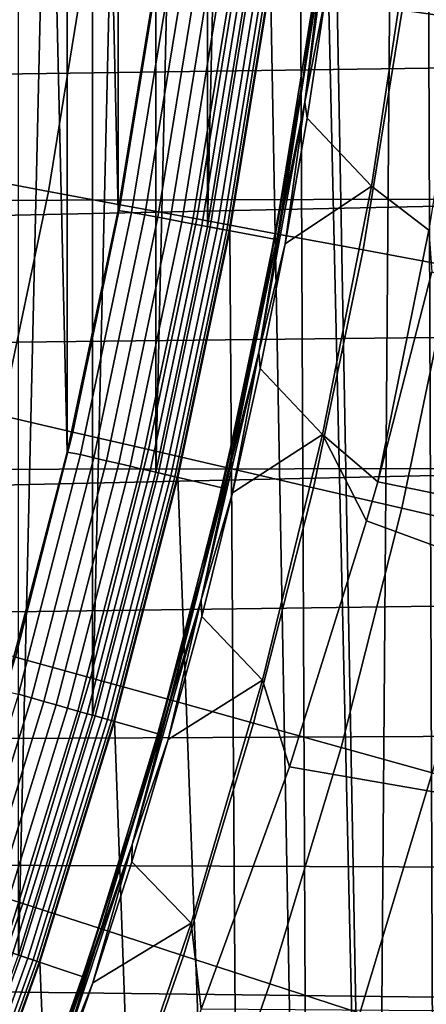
# Model space of a CAD drawing. Header units: metres. Extents: x -109 to 109, y -342 to 66.
# Tile 382 of 512: x 22.67 to 24.46, y -7.81 to -3.48. Entities that reach past the tile are written whole.
import ezdxf

# ---------------------------------------------------------------- set-up
doc = ezdxf.new("R2010")
doc.units = ezdxf.units.M
doc.layers.add('solid_K_24_62_16_000B91', color=7, linetype='CONTINUOUS')

msp = doc.modelspace()

# ---------------------------------------------------------------- linework, layer by layer
at = {"layer": 'solid_K_24_62_16_000B91'}
for points in [[(24, 0, 31), (24.226357, -12.195995, 31), (24.410202, 11.739717, 31), (24.14032, 12.285103, 31)], [(24.226357, -12.195995, 31), (24.495567, -11.645845, 31), (24.410202, 11.739717, 31)], [(24.495567, -11.645845, 31), (24.667767, 11.188388, 31), (24.410202, 11.739717, 31)], [(22.661114, -7.594989, 34.599998), (22.661114, 7.594989, 34.599998), (22.987585, 6.540724, 34.599998)], [(22.987585, -6.540724, 34.599998), (22.661114, -7.594989, 34.599998), (22.987585, 6.540724, 34.599998)], [(22.987585, -6.540724, 34.599998), (22.987585, 6.540724, 34.599998), (23.26516, 5.471946, 34.599998)], [(22.493813, 0.527507, 34), (22.601711, -6.435259, 34), (22.874962, -5.383871, 34), (22.60173, 6.435195, 34)], [(22.874962, -5.383871, 34), (22.874977, 5.383806, 34), (22.60173, 6.435195, 34)], [(23.26516, -5.471946, 34.599998), (22.987585, -6.540724, 34.599998), (23.26516, 5.471946, 34.599998)], [(23.26516, -5.471946, 34.599998), (23.26516, 5.471946, 34.599998), (23.493116, 4.391275, 34.599998)], [(22.874962, -5.383871, 34), (23.099331, -4.320976, 34), (22.874977, 5.383806, 34)], [(23.099331, -4.320976, 34), (23.099342, 4.32091, 34), (22.874977, 5.383806, 34)], [(23.493116, -4.391275, 34.599998), (23.26516, -5.471946, 34.599998), (23.493116, 4.391275, 34.599998)], [(23.493116, -4.391275, 34.599998), (23.493116, 4.391275, 34.599998), (23.670788, 3.302108, 34.599998)], [(23.099331, -4.320976, 34), (23.27434, -3.248849, 34), (23.099342, 4.32091, 34)], [(23.670788, -3.302108, 34.599998), (23.493116, -4.391275, 34.599998), (23.670788, 3.302108, 34.599998)], [(24, 0, 31), (23.974386, -1.10841, 31), (24.226357, -12.195995, 31)], [(23.897621, -2.214436, 31), (23.94475, -12.739997, 31), (24.226357, -12.195995, 31), (23.974386, -1.10841, 31)], [(23.897621, -2.214436, 31), (23.769844, -3.315768, 31), (23.94475, -12.739997, 31)], [(24.349251, -3.439648, -22.694466), (24.47567, -2.378822, -22.694466), (24.87295, -2.417434, -22.40901), (24.744478, -3.495479, -22.40901)], [(23.914474, -3.726583, 37.480381), (23.975206, -3.290812, 37.401829), (24.060568, -2.622718, 37.480381)], [(23.914474, -3.726583, 37.480381), (24.060568, -2.622718, 37.480381), (23.996395, -3.226611, 37.558521)], [(23.920685, -3.844969, 37.635696), (24.072565, -2.737619, 37.635696), (24.015009, -3.360967, 37.711193)], [(23.996395, -3.226611, 37.558521), (24.072565, -2.737619, 37.635696), (23.920685, -3.844969, 37.635696)], [(5.033779, -3.279591, 84.926178), (5.297996, -3.610908, 84.926178), (26.328917, -3.07126, 84.926178)], [(5.540446, -3.958476, 84.926178), (26.253656, -3.669847, 84.926178), (26.328917, -3.07126, 84.926178), (5.297996, -3.610908, 84.926178)], [(23.930946, -3.914912, 37.711193), (24.015009, -3.360967, 37.711193), (24.380655, -3.114159, 38.807678), (24.214724, -4.214442, 38.807678)], [(24.466782, -4.407846, 39.925716), (24.214724, -4.214442, 38.807678), (24.380655, -3.114159, 38.807678), (24.641716, -3.292164, 39.925716)], [(22.49902, -4.182104, -24.445395), (22.659431, -3.200939, -24.445395), (22.955156, -3.242714, -24.056023), (22.79265, -4.236684, -24.056023)], [(22.79265, -4.236684, -24.056023), (22.955156, -3.242714, -24.056023), (23.273148, -3.287635, -23.684982), (23.108391, -4.295373, -23.684982)], [(23.822353, -4.328225, 37.558521), (23.996395, -3.226611, 37.558521), (23.920685, -3.844969, 37.635696)], [(23.914474, -3.726583, 37.480381), (23.996395, -3.226611, 37.558521), (23.822353, -4.328225, 37.558521)], [(23.334335, -3.255001, 33.996353), (23.27434, -3.248849, 34), (23.099331, -4.320976, 34), (23.159109, -4.329188, 33.996353)], [(23.108391, -4.295373, -23.684982), (23.273148, -3.287635, -23.684982), (23.612297, -3.335544, -23.333569), (23.445139, -4.357968, -23.333569)], [(23.217546, -4.340112, 33.985455), (23.393213, -3.263214, 33.985455), (23.334335, -3.255001, 33.996353), (23.159109, -4.329188, 33.996353)], [(23.274261, -4.350714, 33.967464), (23.450359, -3.271185, 33.967464), (23.393213, -3.263214, 33.985455), (23.217546, -4.340112, 33.985455)], [(23.32843, -4.360839, 33.942642), (23.504938, -3.278799, 33.942642), (23.450359, -3.271185, 33.967464), (23.274261, -4.350714, 33.967464)], [(23.379259, -4.370341, 33.911354), (23.55615, -3.285943, 33.911354), (23.504938, -3.278799, 33.942642), (23.32843, -4.360839, 33.942642)], [(23.426006, -4.379079, 33.874054), (23.603251, -3.292513, 33.874054), (23.55615, -3.285943, 33.911354), (23.379259, -4.370341, 33.911354)], [(23.467987, -4.386927, 33.831291), (23.64555, -3.298413, 33.831291), (23.603251, -3.292513, 33.874054), (23.426006, -4.379079, 33.874054)], [(23.504589, -4.393769, 33.783684), (23.682428, -3.303558, 33.783684), (23.64555, -3.298413, 33.831291), (23.467987, -4.386927, 33.831291)], [(23.493116, -4.391275, 34.599998), (23.670788, -3.302108, 34.599998), (23.967903, -3.343588, 34.900002), (23.788008, -4.446428, 34.900002)], [(23.535278, -4.399506, 33.731934), (23.71335, -3.307871, 33.731934), (23.682428, -3.303558, 33.783684), (23.504589, -4.393769, 33.783684)], [(23.559605, -4.404053, 33.676792), (23.737862, -3.31129, 33.676792), (23.71335, -3.307871, 33.731934), (23.535278, -4.399506, 33.731934)], [(23.577215, -4.407345, 33.619072), (23.755604, -3.313765, 33.619072), (23.737862, -3.31129, 33.676792), (23.559605, -4.404053, 33.676792)], [(23.587849, -4.409333, 33.559608), (23.766319, -3.31526, 33.559608), (23.755604, -3.313765, 33.619072), (23.577215, -4.407345, 33.619072)], [(23.766319, -3.31526, 33.559608), (23.587849, -4.409333, 33.559608), (23.591354, -4.409988, 33.5), (23.76985, -3.315752, 33.5)], [(23.76985, -3.315752, 33.5), (23.591354, -4.409988, 33.5), (23.591349, -4.41001, 31), (23.769844, -3.315768, 31)], [(23.591349, -4.41001, 31), (23.651014, -13.277356, 31), (23.94475, -12.739997, 31), (23.769844, -3.315768, 31)], [(23.788008, -4.446428, 34.900002), (23.967903, -3.343588, 34.900002), (23.975206, -3.290812, 37.401829), (23.80085, -4.377161, 37.401829)], [(23.914474, -3.726583, 37.480381), (23.80085, -4.377161, 37.401829), (23.975206, -3.290812, 37.401829)], [(23.445139, -4.357968, -23.333569), (23.612297, -3.335544, -23.333569), (23.971416, -3.386274, -23.003012), (23.801716, -4.424248, -23.003012)], [(23.920685, -3.844969, 37.635696), (24.015009, -3.360967, 37.711193), (23.930946, -3.914912, 37.711193)], [(23.801716, -4.424248, -23.003012), (23.971416, -3.386274, -23.003012), (24.349251, -3.439648, -22.694466), (24.176874, -4.493983, -22.694466)], [(24.176874, -4.493983, -22.694466), (24.349251, -3.439648, -22.694466), (24.744478, -3.495479, -22.40901), (24.569305, -4.566928, -22.40901)], [(5.760131, -4.320868, 84.926178), (26.164757, -4.26676, 84.926178), (26.253656, -3.669847, 84.926178), (5.540446, -3.958476, 84.926178)], [(23.717768, -4.822561, 37.480381), (23.80085, -4.377161, 37.401829), (23.914474, -3.726583, 37.480381)], [(23.717768, -4.822561, 37.480381), (23.914474, -3.726583, 37.480381), (23.822353, -4.328225, 37.558521)], [(23.717894, -4.944137, 37.635696), (23.920685, -3.844969, 37.635696), (23.834108, -4.466766, 37.711193)], [(23.822353, -4.328225, 37.558521), (23.920685, -3.844969, 37.635696), (23.717894, -4.944137, 37.635696)], [(23.920685, -3.844969, 37.635696), (23.930946, -3.914912, 37.711193), (23.834108, -4.466766, 37.711193)], [(23.834108, -4.466766, 37.711193), (23.930946, -3.914912, 37.711193), (24.214724, -4.214442, 38.807678)], [(22.296143, -5.155375, -24.445395), (22.49902, -4.182104, -24.445395), (22.79265, -4.236684, -24.056023), (22.587126, -5.222657, -24.056023)], [(22.587126, -5.222657, -24.056023), (22.79265, -4.236684, -24.056023), (23.108391, -4.295373, -23.684982), (22.900019, -5.295005, -23.684982)], [(23.724546, -5.016237, 37.711193), (23.834108, -4.466766, 37.711193), (24.214724, -4.214442, 38.807678), (23.999163, -5.306087, 38.807678)], [(24.241371, -5.514217, 39.925552), (23.999163, -5.306087, 38.807678), (24.214724, -4.214442, 38.807678), (24.466782, -4.407846, 39.925716)], [(5.760131, -4.320868, 84.926178), (5.956147, -4.696594, 84.926178), (26.164757, -4.26676, 84.926178)], [(6.127688, -5.084107, 84.926178), (26.062328, -4.861289, 84.926178), (26.164757, -4.26676, 84.926178), (5.956147, -4.696594, 84.926178)], [(23.159109, -4.329188, 33.996353), (23.099331, -4.320976, 34), (22.874962, -5.383871, 34), (22.934462, -5.394136, 33.996353)], [(22.900019, -5.295005, -23.684982), (23.108391, -4.295373, -23.684982), (23.445139, -4.357968, -23.333569), (23.23373, -5.372167, -23.333569)], [(22.992331, -5.407747, 33.985455), (23.217546, -4.340112, 33.985455), (23.159109, -4.329188, 33.996353), (22.934462, -5.394136, 33.996353)], [(23.597765, -5.420655, 37.558521), (23.822353, -4.328225, 37.558521), (23.717894, -4.944137, 37.635696)], [(23.717768, -4.822561, 37.480381), (23.822353, -4.328225, 37.558521), (23.597765, -5.420655, 37.558521)], [(23.048496, -5.420957, 33.967464), (23.274261, -4.350714, 33.967464), (23.217546, -4.340112, 33.985455), (22.992331, -5.407747, 33.985455)], [(23.10214, -5.433574, 33.942642), (23.32843, -4.360839, 33.942642), (23.274261, -4.350714, 33.967464), (23.048496, -5.420957, 33.967464)], [(23.152475, -5.445413, 33.911354), (23.379259, -4.370341, 33.911354), (23.32843, -4.360839, 33.942642), (23.10214, -5.433574, 33.942642)], [(23.198769, -5.456301, 33.874054), (23.426006, -4.379079, 33.874054), (23.379259, -4.370341, 33.911354), (23.152475, -5.445413, 33.911354)], [(23.23373, -5.372167, -23.333569), (23.445139, -4.357968, -23.333569), (23.801716, -4.424248, -23.003012), (23.587091, -5.453872, -23.003012)], [(23.240343, -5.466079, 33.831291), (23.467987, -4.386927, 33.831291), (23.426006, -4.379079, 33.874054), (23.198769, -5.456301, 33.874054)], [(23.27659, -5.474604, 33.783684), (23.504589, -4.393769, 33.783684), (23.467987, -4.386927, 33.831291), (23.240343, -5.466079, 33.831291)], [(23.26516, -5.471946, 34.599998), (23.493116, -4.391275, 34.599998), (23.788008, -4.446428, 34.900002), (23.557188, -5.54066, 34.900002)], [(23.30698, -5.481752, 33.731934), (23.535278, -4.399506, 33.731934), (23.504589, -4.393769, 33.783684), (23.27659, -5.474604, 33.783684)], [(23.331072, -5.487418, 33.676792), (23.559605, -4.404053, 33.676792), (23.535278, -4.399506, 33.731934), (23.30698, -5.481752, 33.731934)], [(23.348511, -5.49152, 33.619072), (23.577215, -4.407345, 33.619072), (23.559605, -4.404053, 33.676792), (23.331072, -5.487418, 33.676792)], [(23.359041, -5.493997, 33.559608), (23.587849, -4.409333, 33.559608), (23.577215, -4.407345, 33.619072), (23.348511, -5.49152, 33.619072)], [(23.587849, -4.409333, 33.559608), (23.359041, -5.493997, 33.559608), (23.362513, -5.494813, 33.5), (23.591354, -4.409988, 33.5)], [(23.591354, -4.409988, 33.5), (23.362513, -5.494813, 33.5), (23.362509, -5.494824, 31), (23.591349, -4.41001, 31)], [(23.591349, -4.41001, 31), (23.362509, -5.494824, 31), (23.651014, -13.277356, 31)], [(23.557188, -5.54066, 34.900002), (23.788008, -4.446428, 34.900002), (23.80085, -4.377161, 37.401829), (23.577295, -5.454462, 37.401829)], [(23.717768, -4.822561, 37.480381), (23.577295, -5.454462, 37.401829), (23.80085, -4.377161, 37.401829)], [(24.479839, -4.590286, 40.130383), (24.241371, -5.514217, 39.925552), (24.466782, -4.407846, 39.925716)], [(23.587091, -5.453872, -23.003012), (23.801716, -4.424248, -23.003012), (24.176874, -4.493983, -22.694466), (23.958868, -5.539835, -22.694466)], [(23.717894, -4.944137, 37.635696), (23.834108, -4.466766, 37.711193), (23.724546, -5.016237, 37.711193)], [(23.958868, -5.539835, -22.694466), (24.176874, -4.493983, -22.694466), (24.569305, -4.566928, -22.40901), (24.347761, -5.629756, -22.40901)], [(24.347761, -5.629756, -22.40901), (24.569305, -4.566928, -22.40901), (24.977636, -4.642828, -22.14764), (24.752409, -5.72332, -22.14764)], [(27.025192, -6.07691, 39.800808), (24.241371, -5.514217, 39.925552), (24.479839, -4.590286, 40.130383), (27.152967, -5.477782, 39.933632)], [(23.470858, -5.908332, 37.480381), (23.577295, -5.454462, 37.401829), (23.717768, -4.822561, 37.480381)], [(23.470858, -5.908332, 37.480381), (23.717768, -4.822561, 37.480381), (23.597765, -5.420655, 37.558521)], [(6.274048, -5.481815, 84.926178), (25.946384, -5.453359, 84.926178), (26.062328, -4.861289, 84.926178), (6.127688, -5.084107, 84.926178)], [(33.598053, -5.521965, -21), (24.2202, -17.04483, -21), (24.587006, -16.511312, -21), (32.847916, -4.894911, -21)], [(23.464622, -6.032781, 37.635696), (23.717894, -4.944137, 37.635696), (23.60232, -5.563029, 37.711193)], [(23.597765, -5.420655, 37.558521), (23.717894, -4.944137, 37.635696), (23.464622, -6.032781, 37.635696)], [(23.717894, -4.944137, 37.635696), (23.724546, -5.016237, 37.711193), (23.60232, -5.563029, 37.711193)], [(23.60232, -5.563029, 37.711193), (23.724546, -5.016237, 37.711193), (23.999163, -5.306087, 38.807678)], [(22.33897, -6.198773, -24.056023), (22.587126, -5.222657, -24.056023), (22.900019, -5.295005, -23.684982), (22.648426, -6.284644, -23.684982)], [(22.648426, -6.284644, -23.684982), (22.900019, -5.295005, -23.684982), (23.23373, -5.372167, -23.333569), (22.978472, -6.376227, -23.333569)], [(23.467491, -6.106851, 37.711193), (23.60232, -5.563029, 37.711193), (23.999163, -5.306087, 38.807678), (23.734413, -6.386858, 38.807678)], [(23.854134, -6.767585, 39.64769), (23.734413, -6.386858, 38.807678), (23.999163, -5.306087, 38.807678), (24.192699, -5.685975, 39.887474)], [(24.241371, -5.514217, 39.925552), (24.192699, -5.685975, 39.887474), (23.999163, -5.306087, 38.807678)], [(22.934462, -5.394136, 33.996353), (22.874962, -5.383871, 34), (22.601711, -6.435259, 34), (22.66087, -6.447574, 33.996353)], [(22.718048, -6.463842, 33.985455), (22.992331, -5.407747, 33.985455), (22.934462, -5.394136, 33.996353), (22.66087, -6.447574, 33.996353)], [(22.773546, -6.479632, 33.967464), (23.048496, -5.420957, 33.967464), (22.992331, -5.407747, 33.985455), (22.718048, -6.463842, 33.985455)], [(22.978472, -6.376227, -23.333569), (23.23373, -5.372167, -23.333569), (23.587091, -5.453872, -23.003012), (23.32795, -6.473203, -23.003012)], [(6.274048, -5.481815, 84.926178), (6.394625, -5.888082, 84.926178), (25.946384, -5.453359, 84.926178)], [(6.488924, -6.301236, 84.926178), (25.817019, -6.042518, 84.926178), (25.946384, -5.453359, 84.926178), (6.394625, -5.888082, 84.926178)], [(22.826548, -6.494713, 33.942642), (23.10214, -5.433574, 33.942642), (23.048496, -5.420957, 33.967464), (22.773546, -6.479632, 33.967464)], [(22.876284, -6.508864, 33.911354), (23.152475, -5.445413, 33.911354), (23.10214, -5.433574, 33.942642), (22.826548, -6.494713, 33.942642)], [(22.922024, -6.521878, 33.874054), (23.198769, -5.456301, 33.874054), (23.152475, -5.445413, 33.911354), (22.876284, -6.508864, 33.911354)], [(23.276123, -6.622846, 34.900002), (23.557188, -5.54066, 34.900002), (23.577295, -5.454462, 37.401829), (23.305004, -6.520488, 37.401829)], [(23.470858, -5.908332, 37.480381), (23.305004, -6.520488, 37.401829), (23.577295, -5.454462, 37.401829)], [(23.323109, -6.501584, 37.558521), (23.597765, -5.420655, 37.558521), (23.464622, -6.032781, 37.635696)], [(23.470858, -5.908332, 37.480381), (23.597765, -5.420655, 37.558521), (23.323109, -6.501584, 37.558521)], [(23.32795, -6.473203, -23.003012), (23.587091, -5.453872, -23.003012), (23.958868, -5.539835, -22.694466), (23.695642, -6.575233, -22.694466)], [(22.963102, -6.533566, 33.831291), (23.240343, -5.466079, 33.831291), (23.198769, -5.456301, 33.874054), (22.922024, -6.521878, 33.874054)], [(22.998917, -6.543756, 33.783684), (23.27659, -5.474604, 33.783684), (23.240343, -5.466079, 33.831291), (22.963102, -6.533566, 33.831291)], [(22.987585, -6.540724, 34.599998), (23.26516, -5.471946, 34.599998), (23.557188, -5.54066, 34.900002), (23.276123, -6.622846, 34.900002)], [(23.028946, -6.5523, 33.731934), (23.30698, -5.481752, 33.731934), (23.27659, -5.474604, 33.783684), (22.998917, -6.543756, 33.783684)], [(23.05275, -6.559072, 33.676792), (23.331072, -5.487418, 33.676792), (23.30698, -5.481752, 33.731934), (23.028946, -6.5523, 33.731934)], [(23.069981, -6.563975, 33.619072), (23.348511, -5.49152, 33.619072), (23.331072, -5.487418, 33.676792), (23.05275, -6.559072, 33.676792)], [(23.080385, -6.566936, 33.559608), (23.359041, -5.493997, 33.559608), (23.348511, -5.49152, 33.619072), (23.069981, -6.563975, 33.619072)], [(23.359041, -5.493997, 33.559608), (23.080385, -6.566936, 33.559608), (23.083815, -6.567912, 33.5), (23.362513, -5.494813, 33.5)], [(23.362513, -5.494813, 33.5), (23.083815, -6.567912, 33.5), (23.083792, -6.56799, 31), (23.362509, -5.494824, 31)], [(23.083792, -6.56799, 31), (23.345182, -13.808009, 31), (23.651014, -13.277356, 31), (23.362509, -5.494824, 31)], [(34.374111, -6.113549, -21), (23.05121, -18.59532, -21), (23.452126, -18.087072, -21), (33.598053, -5.521965, -21)], [(33.598053, -5.521965, -21), (23.452126, -18.087072, -21), (23.841888, -17.570105, -21)], [(23.695642, -6.575233, -22.694466), (23.958868, -5.539835, -22.694466), (24.347761, -5.629756, -22.40901), (24.080263, -6.68196, -22.40901)], [(33.598053, -5.521965, -21), (23.841888, -17.570105, -21), (24.2202, -17.04483, -21)], [(26.884207, -6.67303, 39.668652), (24.192699, -5.685975, 39.887474), (24.241371, -5.514217, 39.925552), (27.025192, -6.07691, 39.800808)], [(23.464622, -6.032781, 37.635696), (23.60232, -5.563029, 37.711193), (23.467491, -6.106851, 37.711193)], [(24.080263, -6.68196, -22.40901), (24.347761, -5.629756, -22.40901), (24.752409, -5.72332, -22.14764), (24.480465, -6.793011, -22.14764)], [(26.730146, -7.265615, 39.537277), (23.854134, -6.767585, 39.64769), (24.192699, -5.685975, 39.887474), (26.884207, -6.67303, 39.668652)], [(23.174271, -6.981597, 37.480381), (23.305004, -6.520488, 37.401829), (23.470858, -5.908332, 37.480381)], [(23.174271, -6.981597, 37.480381), (23.470858, -5.908332, 37.480381), (23.323109, -6.501584, 37.558521)], [(6.556558, -6.719579, 84.926178), (25.674267, -6.628624, 84.926178), (25.817019, -6.042518, 84.926178), (6.488924, -6.301236, 84.926178)], [(23.161411, -7.108585, 37.635696), (23.464622, -6.032781, 37.635696), (23.320133, -6.647413, 37.711193)], [(23.323109, -6.501584, 37.558521), (23.464622, -6.032781, 37.635696), (23.161411, -7.108585, 37.635696)], [(23.464622, -6.032781, 37.635696), (23.467491, -6.106851, 37.711193), (23.320133, -6.647413, 37.711193)], [(22.639236, -19.094748, -21), (34.374111, -6.113549, -21), (35.174248, -6.668612, -21), (22.216476, -19.585005, -21)], [(34.374111, -6.113549, -21), (22.639236, -19.094748, -21), (23.05121, -18.59532, -21)], [(23.320133, -6.647413, 37.711193), (23.467491, -6.106851, 37.711193), (23.734413, -6.386858, 38.807678)], [(22.354088, -7.26242, -23.684982), (22.648426, -6.284644, -23.684982), (22.978472, -6.376227, -23.333569), (22.679842, -7.368252, -23.333569)], [(22.679842, -7.368252, -23.333569), (22.978472, -6.376227, -23.333569), (23.32795, -6.473203, -23.003012), (23.02478, -7.480316, -23.003012)], [(23.160328, -7.184427, 37.711193), (23.320133, -6.647413, 37.711193), (23.734413, -6.386858, 38.807678), (23.421021, -7.454538, 38.807678)], [(23.464863, -7.832815, 39.411533), (23.421021, -7.454538, 38.807678), (23.734413, -6.386858, 38.807678), (23.854134, -6.767585, 39.64769)], [(22.395287, -7.506143, 33.985455), (22.718048, -6.463842, 33.985455), (22.66087, -6.447574, 33.996353), (22.338919, -7.487251, 33.996353)], [(22.449993, -7.524479, 33.967464), (22.773546, -6.479632, 33.967464), (22.718048, -6.463842, 33.985455), (22.395287, -7.506143, 33.985455)], [(22.502243, -7.541992, 33.942642), (22.826548, -6.494713, 33.942642), (22.773546, -6.479632, 33.967464), (22.449993, -7.524479, 33.967464)], [(22.551271, -7.558424, 33.911354), (22.876284, -6.508864, 33.911354), (22.826548, -6.494713, 33.942642), (22.502243, -7.541992, 33.942642)], [(23.02478, -7.480316, -23.003012), (23.32795, -6.473203, -23.003012), (23.695642, -6.575233, -22.694466), (23.387693, -7.598219, -22.694466)], [(22.596363, -7.573537, 33.874054), (22.922024, -6.521878, 33.874054), (22.876284, -6.508864, 33.911354), (22.551271, -7.558424, 33.911354)], [(22.636858, -7.58711, 33.831291), (22.963102, -6.533566, 33.831291), (22.922024, -6.521878, 33.874054), (22.596363, -7.573537, 33.874054)], [(22.672163, -7.598943, 33.783684), (22.998917, -6.543756, 33.783684), (22.963102, -6.533566, 33.831291), (22.636858, -7.58711, 33.831291)], [(22.94556, -7.690338, 34.900002), (23.276123, -6.622846, 34.900002), (23.305004, -6.520488, 37.401829), (22.984541, -7.573035, 37.401829)], [(23.174271, -6.981597, 37.480381), (22.984541, -7.573035, 37.401829), (23.305004, -6.520488, 37.401829)], [(22.998968, -7.568718, 37.558521), (23.323109, -6.501584, 37.558521), (23.161411, -7.108585, 37.635696)], [(23.174271, -6.981597, 37.480381), (23.323109, -6.501584, 37.558521), (22.998968, -7.568718, 37.558521)], [(22.661114, -7.594989, 34.599998), (22.987585, -6.540724, 34.599998), (23.276123, -6.622846, 34.900002), (22.94556, -7.690338, 34.900002)], [(22.701765, -7.608865, 33.731934), (23.028946, -6.5523, 33.731934), (22.998917, -6.543756, 33.783684), (22.672163, -7.598943, 33.783684)], [(22.725231, -7.61673, 33.676792), (23.05275, -6.559072, 33.676792), (23.028946, -6.5523, 33.731934), (22.701765, -7.608865, 33.731934)], [(22.742216, -7.622423, 33.619072), (23.069981, -6.563975, 33.619072), (23.05275, -6.559072, 33.676792), (22.725231, -7.61673, 33.676792)], [(22.752474, -7.625861, 33.559608), (23.080385, -6.566936, 33.559608), (23.069981, -6.563975, 33.619072), (22.742216, -7.622423, 33.619072)], [(23.080385, -6.566936, 33.559608), (22.752474, -7.625861, 33.559608), (22.755856, -7.626994, 33.5), (23.083815, -6.567912, 33.5)], [(23.083815, -6.567912, 33.5), (22.755856, -7.626994, 33.5), (22.755859, -7.626982, 31), (23.083792, -6.56799, 31)], [(22.755859, -7.626982, 31), (23.027496, -14.331539, 31), (23.345182, -13.808009, 31), (23.083792, -6.56799, 31)], [(23.387693, -7.598219, -22.694466), (23.695642, -6.575233, -22.694466), (24.080263, -6.68196, -22.40901), (23.767315, -7.721551, -22.40901)], [(6.556558, -6.719579, 84.926178), (6.597249, -7.141389, 84.926178), (25.518194, -7.211376, 84.926178), (25.674267, -6.628624, 84.926178)], [(23.161411, -7.108585, 37.635696), (23.320133, -6.647413, 37.711193), (23.160328, -7.184427, 37.711193)], [(35.997501, -7.186694, -21), (20.885313, -20.998764, -21), (21.339287, -20.537262, -21), (35.174248, -6.668612, -21)], [(35.174248, -6.668612, -21), (21.339287, -20.537262, -21), (21.783087, -20.065928, -21)], [(35.174248, -6.668612, -21), (21.783087, -20.065928, -21), (22.216476, -19.585005, -21)], [(23.767315, -7.721551, -22.40901), (24.080263, -6.68196, -22.40901), (24.480465, -6.793011, -22.14764), (24.162317, -7.84988, -22.14764)], [(26.563042, -7.854595, 39.406704), (23.464863, -7.832815, 39.411533), (23.854134, -6.767585, 39.64769), (26.730146, -7.265615, 39.537277)], [(24.162317, -7.84988, -22.14764), (24.480465, -6.793011, -22.14764), (24.894854, -6.907998, -21.911274), (24.57132, -7.982757, -21.911274)], [(22.828634, -8.040086, 37.480381), (22.984541, -7.573035, 37.401829), (23.174271, -6.981597, 37.480381)], [(22.828634, -8.040086, 37.480381), (23.174271, -6.981597, 37.480381), (22.998968, -7.568718, 37.558521)], [(6.597249, -7.141389, 84.926178), (6.61083, -7.564932, 84.926178), (25.348896, -7.79044, 84.926178), (25.518194, -7.211376, 84.926178)], [(22.808905, -8.16926, 37.635696), (23.161411, -7.108585, 37.635696), (22.988155, -7.717605, 37.711193)], [(22.998968, -7.568718, 37.558521), (23.161411, -7.108585, 37.635696), (22.808905, -8.16926, 37.635696)], [(23.161411, -7.108585, 37.635696), (23.160328, -7.184427, 37.711193), (22.988155, -7.717605, 37.711193)], [(36.842464, -7.66691, -21), (19.947624, -21.891474, -21), (20.421318, -21.45027, -21), (35.997501, -7.186694, -21)], [(35.997501, -7.186694, -21), (20.421318, -21.45027, -21), (20.885313, -20.998764, -21)], [(22.988155, -7.717605, 37.711193), (23.160328, -7.184427, 37.711193), (23.421021, -7.454538, 38.807678)], [(22.017557, -8.22649, -23.684982), (22.354088, -7.26242, -23.684982), (22.679842, -7.368252, -23.333569), (22.338409, -8.346371, -23.333569)], [(22.338409, -8.346371, -23.333569), (22.679842, -7.368252, -23.333569), (23.02478, -7.480316, -23.003012), (22.678154, -8.47331, -23.003012)], [(22.678154, -8.47331, -23.003012), (23.02478, -7.480316, -23.003012), (23.387693, -7.598219, -22.694466), (23.035603, -8.606866, -22.694466)], [(22.803713, -8.246662, 37.711193), (22.988155, -7.717605, 37.711193), (23.421021, -7.454538, 38.807678), (23.059626, -8.50694, 38.807678)], [(23.464863, -7.832815, 39.411533), (23.251453, -8.358614, 39.294968), (23.059626, -8.50694, 38.807678), (23.421021, -7.454538, 38.807678)], [(6.61083, -7.564932, 84.926178), (6.597249, -7.988475, 84.926178), (25.16643, -8.365575, 84.926178), (25.348896, -7.79044, 84.926178)], [(22.565847, -8.742, 34.900002), (22.94556, -7.690338, 34.900002), (22.984541, -7.573035, 37.401829), (22.616568, -8.609929, 37.401829)], [(22.828634, -8.040086, 37.480381), (22.616568, -8.609929, 37.401829), (22.984541, -7.573035, 37.401829)], [(22.626028, -8.619794, 37.558521), (22.998968, -7.568718, 37.558521), (22.808905, -8.16926, 37.635696)], [(22.828634, -8.040086, 37.480381), (22.998968, -7.568718, 37.558521), (22.626028, -8.619794, 37.558521)], [(22.297026, -8.637914, 33.783684), (22.672163, -7.598943, 33.783684), (22.636858, -7.58711, 33.831291), (22.262304, -8.624462, 33.831291)], [(22.2861, -8.633621, 34.599998), (22.661114, -7.594989, 34.599998), (22.94556, -7.690338, 34.900002), (22.565847, -8.742, 34.900002)], [(22.326138, -8.649192, 33.731934), (22.701765, -7.608865, 33.731934), (22.672163, -7.598943, 33.783684), (22.297026, -8.637914, 33.783684)], [(22.349215, -8.658133, 33.676792), (22.725231, -7.61673, 33.676792), (22.701765, -7.608865, 33.731934), (22.326138, -8.649192, 33.731934)], [(22.365919, -8.664603, 33.619072), (22.742216, -7.622423, 33.619072), (22.725231, -7.61673, 33.676792), (22.349215, -8.658133, 33.676792)], [(23.035603, -8.606866, -22.694466), (23.387693, -7.598219, -22.694466), (23.767315, -7.721551, -22.40901), (23.40951, -8.74657, -22.40901)], [(22.376009, -8.668511, 33.559608), (22.752474, -7.625861, 33.559608), (22.742216, -7.622423, 33.619072), (22.365919, -8.664603, 33.619072)], [(22.752474, -7.625861, 33.559608), (22.376009, -8.668511, 33.559608), (22.379333, -8.669801, 33.5), (22.755856, -7.626994, 33.5)], [(22.379292, -8.669904, 31), (22.698017, -14.847852, 31), (23.027496, -14.331539, 31), (22.755859, -7.626982, 31)], [(22.755856, -7.626994, 33.5), (22.379333, -8.669801, 33.5), (22.379292, -8.669904, 31), (22.755859, -7.626982, 31)], [(37.707233, -8.108212, -21), (18.971813, -22.742352, -21), (19.464327, -22.322281, -21), (36.842464, -7.66691, -21)], [(36.842464, -7.66691, -21), (19.464327, -22.322281, -21), (19.947624, -21.891474, -21)], [(22.808905, -8.16926, 37.635696), (22.988155, -7.717605, 37.711193), (22.803713, -8.246662, 37.711193)], [(23.40951, -8.74657, -22.40901), (23.767315, -7.721551, -22.40901), (24.162317, -7.84988, -22.14764), (23.798565, -8.891933, -22.14764)]]:
    msp.add_3dface(points, dxfattribs=at)

doc.saveas('drawing.dxf')
